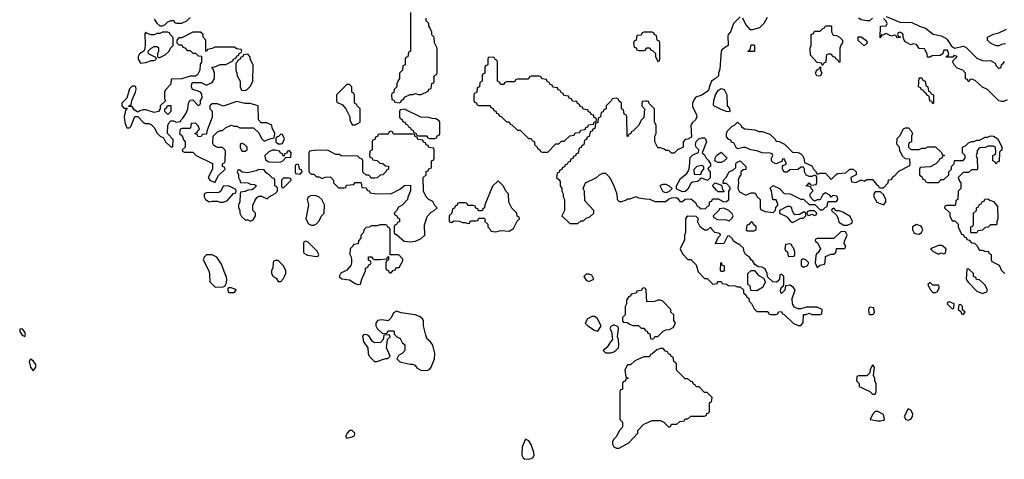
# Model space of a CAD drawing. Header units: inches. Extents: x 2701323 to 2964515, y 494916 to 722124.
# Tile 514 of 656: x 2835452 to 2842609, y 676279 to 679478. Entities that reach past the tile are written whole.
import ezdxf

# ---------------------------------------------------------------- set-up
doc = ezdxf.new("R2010")
doc.units = ezdxf.units.IN
doc.header["$MEASUREMENT"] = 0
doc.layers.add('C8637', color=7, linetype='Continuous')
doc.layers.add('C8647', color=7, linetype='Continuous')

msp = doc.modelspace()

# ---------------------------------------------------------------- linework, layer by layer
at = {"layer": 'C8637', "color": 2, "elevation": 2}
for points in [[(2838294, 679530), (2838294, 679250), (2838278, 679242), (2838272.7, 679207.3), (2838258, 679202), (2838254, 679190), (2838254, 679150), (2838238, 679142), (2838234, 679110), (2838214, 679090), (2838214, 679050), (2838203.6, 679036.4), (2838194, 679010), (2838194, 678990), (2838174, 678970), (2838172.7, 678947.3), (2838158, 678942), (2838154, 678930), (2838158, 678898), (2838172.7, 678892.7), (2838178, 678878), (2838210, 678874), (2838222, 678878), (2838227.3, 678892.7), (2838242, 678898), (2838250, 678914), (2838290, 678934), (2838310, 678934), (2838330, 678942), (2838350, 678934), (2838370, 678934), (2838422, 678958), (2838427.3, 678972.7), (2838442, 678978), (2838447.3, 679012.7), (2838462, 679018), (2838466, 679030), (2838466, 679070), (2838482, 679078), (2838486, 679090), (2838486, 679270), (2838468.4, 679308.4), (2838466, 679350), (2838448.4, 679368.4), (2838447.3, 679387.3), (2838436.4, 679416.4), (2838426, 679430), (2838426, 679450), (2838406, 679470), (2838406, 679490)], [(2836430, 679482), (2836450, 679452), (2836470, 679432), (2836490, 679432), (2836510, 679442), (2836530, 679462), (2836550, 679472), (2836571.6, 679471.6), (2836578, 679458), (2836592.7, 679452.7), (2836630, 679452), (2836666, 679470), (2836690, 679494)], [(2840000, 679386), (2839990, 679386), (2839978, 679382), (2839970, 679366), (2839938, 679362), (2839934, 679330), (2839918, 679322), (2839914, 679310), (2839918, 679278), (2839932.7, 679272.7), (2839938, 679258), (2839950, 679254), (2839990, 679254), (2840000, 679257.3)], [(2840000, 678884.8), (2839978, 678882), (2839974, 678870), (2839974, 678850), (2839994, 678830), (2839990, 678766), (2839971.6, 678748.4), (2839951.1, 678708.9), (2839910, 678666), (2839898, 678662), (2839894, 678650), (2839878, 678642), (2839874, 678630), (2839867.3, 678627.3), (2839866, 678770), (2839862, 678782), (2839846, 678790), (2839842, 678822), (2839826, 678830), (2839826, 678870), (2839807.3, 678887.3), (2839802, 678902), (2839790, 678906), (2839758, 678902), (2839752.7, 678887.3), (2839714, 678850), (2839714, 678830), (2839698, 678822), (2839692.7, 678807.3), (2839678, 678802), (2839674, 678770), (2839658, 678762), (2839654, 678730), (2839638, 678722), (2839632.7, 678687.3), (2839618, 678682), (2839612.7, 678667.3), (2839598, 678662), (2839592.7, 678627.3), (2839578, 678622), (2839572.7, 678607.3), (2839558, 678602), (2839552.7, 678567.3), (2839538, 678562), (2839532.7, 678547.3), (2839518, 678542), (2839512.7, 678507.3), (2839498, 678502), (2839492.7, 678487.3), (2839478, 678482), (2839472.7, 678467.3), (2839458, 678462), (2839452.7, 678447.3), (2839438, 678442), (2839432.7, 678427.3), (2839418, 678422), (2839412.7, 678407.3), (2839398, 678402), (2839392.7, 678387.3), (2839378, 678382), (2839372.7, 678367.3), (2839358, 678362), (2839354, 678330), (2839372.7, 678312.7), (2839379.6, 678299.6), (2839382, 678270), (2839392, 678250), (2839392, 678230), (2839402, 678210), (2839402, 678190), (2839412, 678170), (2839412, 678090), (2839394, 678050), (2839450, 677994), (2839510, 677994), (2839530, 678014), (2839550, 678014), (2839570, 678034), (2839596.4, 678043.6), (2839626, 678070), (2839626, 678090), (2839560.4, 678160.4), (2839558, 678230), (2839548, 678250), (2839566, 678290), (2839646, 678330), (2839666, 678350), (2839690, 678362), (2839710, 678362), (2839742, 678330), (2839772, 678270), (2839791.6, 678211.6), (2839794, 678170), (2839810, 678154), (2839830, 678154), (2839856.4, 678163.6), (2839870, 678174), (2839890, 678174), (2839930, 678192), (2839950, 678182), (2840000, 678175.6)], [(2840000, 677522.7), (2839990, 677526), (2839978, 677522), (2839972.7, 677507.3), (2839938, 677502), (2839932.7, 677487.3), (2839898, 677482), (2839892.7, 677467.3), (2839878, 677462), (2839863.6, 677436.4), (2839862, 677410), (2839854, 677390), (2839854, 677330), (2839834, 677310), (2839834, 677290), (2839838, 677278), (2839870, 677274), (2839883.6, 677263.6), (2839910, 677254), (2839950, 677254), (2839970, 677234), (2839990, 677234), (2839998, 677218), (2840000, 677217.3)], [(2840000, 677026), (2839990, 677026), (2839923.6, 676996.4), (2839892.7, 676967.3), (2839870, 676966), (2839852, 676930), (2839858, 676878), (2839874, 676870), (2839858, 676862), (2839852.7, 676847.3), (2839838, 676842), (2839834, 676830), (2839834, 676790), (2839818, 676782), (2839814, 676770), (2839814, 676570), (2839834, 676550), (2839832.7, 676512.7), (2839810, 676486), (2839790, 676446), (2839770, 676426), (2839762, 676410), (2839762, 676390), (2839772, 676370), (2839790, 676361), (2839810, 676361), (2839880.4, 676399.6), (2839946, 676470), (2839946, 676490), (2839990, 676534), (2840000, 676538.7)]]:
    msp.add_lwpolyline(points, dxfattribs=at)
for points in [[(2836710, 679388), (2836630, 679346), (2836610, 679346), (2836594, 679330), (2836594, 679310), (2836610, 679294), (2836630, 679294), (2836638, 679278), (2836652.7, 679272.7), (2836670, 679254), (2836690, 679254), (2836710, 679234), (2836730, 679234), (2836750, 679214), (2836772.7, 679212.7), (2836774, 679170), (2836764.7, 679155.3), (2836762, 679110), (2836743.6, 679076.4), (2836730, 679066), (2836690, 679068), (2836630, 679048.7), (2836554, 679046), (2836551.6, 679008.4), (2836511.6, 678968.4), (2836504.7, 678950), (2836504.7, 678904.7), (2836512, 678888), (2836474, 678850), (2836474, 678830), (2836462, 678810), (2836430, 678802), (2836370, 678822), (2836350, 678822), (2836324.7, 678815.3), (2836310, 678806), (2836283.1, 678823.1), (2836270, 678846), (2836246, 678846), (2836247.3, 678852.7), (2836262, 678858), (2836266, 678890), (2836294, 678950), (2836299, 678970), (2836295.3, 678990), (2836290, 678994), (2836270, 678994), (2836250, 678975.3), (2836232, 678908), (2836194, 678870), (2836194, 678850), (2836210, 678834), (2836234, 678834), (2836222, 678818), (2836210.8, 678770), (2836217.3, 678730), (2836230, 678692), (2836250, 678691.3), (2836259.3, 678700.7), (2836290, 678774), (2836310, 678774), (2836350, 678732), (2836363.6, 678723.6), (2836390, 678722), (2836410, 678712), (2836431.3, 678690), (2836450, 678654), (2836474, 678630), (2836498, 678618), (2836512, 678590), (2836550, 678552), (2836566, 678554), (2836567.3, 678607.3), (2836526, 678650), (2836528.4, 678708.4), (2836538, 678730), (2836550, 678742), (2836570, 678742), (2836590, 678732), (2836622, 678738), (2836626, 678750), (2836639, 678761), (2836663.1, 678796.9), (2836675.3, 678830), (2836678, 678870), (2836690, 678892), (2836710, 678894), (2836750, 678854), (2836762, 678858), (2836766, 678870), (2836766, 678890), (2836778, 678910), (2836776.4, 678936.4), (2836766, 678950), (2836750, 678958), (2836709.3, 678969.3), (2836702, 678990), (2836704, 679016), (2836710, 679022), (2836770, 679022), (2836810, 679002), (2836850, 679022), (2836868, 679050), (2836868, 679090), (2836858, 679118), (2836848, 679132), (2836870, 679134), (2836908.9, 679151.1), (2836950, 679152), (2837002, 679178), (2837006, 679190), (2837022, 679198), (2837030, 679214), (2837042, 679218), (2837047.3, 679232.7), (2837062, 679238), (2837066, 679250), (2837062, 679262), (2837030, 679266), (2837010, 679278), (2836870, 679278), (2836850, 679268), (2836818, 679262), (2836810, 679246), (2836806, 679250), (2836806, 679330), (2836786, 679350), (2836786, 679370), (2836767.3, 679387.3)], [(2836530, 679386), (2836490, 679386), (2836470, 679378), (2836450, 679378), (2836430, 679368), (2836408.4, 679368.4), (2836378, 679378), (2836370, 679386), (2836362, 679378), (2836364.7, 679290), (2836359.6, 679260.4), (2836354, 679250), (2836322, 679230), (2836312, 679210), (2836312, 679190), (2836330, 679162), (2836370, 679166), (2836410, 679182), (2836430, 679182), (2836446, 679190), (2836442, 679202), (2836388, 679230), (2836386, 679250), (2836408.4, 679271.6), (2836430, 679282), (2836450, 679282), (2836456.9, 679276.9), (2836462, 679270), (2836462, 679250), (2836454, 679230), (2836454, 679210), (2836462, 679202), (2836470, 679202), (2836510, 679222), (2836538, 679250), (2836549.1, 679270.9), (2836568, 679290), (2836567.3, 679347.3), (2836546, 679370), (2836542, 679382)], [(2837110, 679226), (2837078, 679222), (2837074, 679210), (2837058, 679202), (2837054, 679190), (2837038, 679182), (2837034, 679170), (2837022, 679158), (2837022, 679110), (2837031.1, 679091.1), (2837032, 679070), (2837054, 679030), (2837054, 678990), (2837064.7, 678964.7), (2837090, 678962), (2837106, 678970), (2837130, 678994), (2837146, 679030), (2837148, 679150), (2837128, 679190), (2837127.3, 679207.3)], [(2838890, 679206), (2838858, 679202), (2838854, 679190), (2838854, 679150), (2838838, 679142), (2838834, 679130), (2838834, 679090), (2838818, 679082), (2838814, 679070), (2838814, 679030), (2838798, 679022), (2838794, 678990), (2838778, 678982), (2838774, 678950), (2838758, 678942), (2838754, 678930), (2838754, 678890), (2838758, 678878), (2838772.7, 678872.7), (2838778, 678858), (2838790, 678854), (2838872.7, 678852.7), (2838878, 678838), (2838892.7, 678832.7), (2838898, 678818), (2838912.7, 678812.7), (2838918, 678798), (2838932.7, 678792.7), (2838938, 678778), (2838952.7, 678772.7), (2838990, 678734), (2839010, 678734), (2839018, 678718), (2839030, 678714), (2839070, 678674), (2839090, 678674), (2839150, 678614), (2839170, 678614), (2839178, 678598), (2839194, 678590), (2839194, 678570), (2839214, 678550), (2839218, 678538), (2839234, 678530), (2839238, 678518), (2839250, 678514), (2839290, 678514), (2839350, 678574), (2839370, 678574), (2839390, 678594), (2839410, 678594), (2839450, 678634), (2839482, 678638), (2839490, 678654), (2839522, 678658), (2839530, 678674), (2839562, 678678), (2839567.3, 678692.7), (2839582, 678698), (2839587.3, 678712.7), (2839622, 678718), (2839627.3, 678732.7), (2839642, 678738), (2839646, 678750), (2839642, 678762), (2839627.3, 678767.3), (2839622, 678782), (2839607.3, 678787.3), (2839602, 678802), (2839587.3, 678807.3), (2839582, 678822), (2839547.3, 678827.3), (2839542, 678842), (2839527.3, 678847.3), (2839522, 678862), (2839507.3, 678867.3), (2839502, 678882), (2839470, 678886), (2839462, 678902), (2839447.3, 678907.3), (2839442, 678922), (2839407.3, 678927.3), (2839402, 678942), (2839387.3, 678947.3), (2839382, 678962), (2839367.3, 678967.3), (2839362, 678982), (2839327.3, 678987.3), (2839322, 679002), (2839307.3, 679007.3), (2839302, 679022), (2839287.3, 679027.3), (2839282, 679042), (2839247.3, 679047.3), (2839242, 679062), (2839230, 679066), (2839170, 679066), (2839158, 679062), (2839150, 679046), (2839070, 679046), (2839058, 679042), (2839050, 679026), (2838990, 679026), (2838978, 679022), (2838970, 679006), (2838947.3, 679007.3), (2838942, 679022), (2838926, 679030), (2838926, 679170), (2838922, 679182), (2838907.3, 679187.3), (2838902, 679202)], [(2837850, 679006), (2837830, 679006), (2837754, 678930), (2837754, 678890), (2837758, 678878), (2837798, 678858), (2837822, 678830), (2837851.6, 678771.6), (2837852, 678750), (2837870, 678714), (2837890, 678714), (2837910, 678722), (2837927.3, 678732.7), (2837926, 678830), (2837906, 678850), (2837902, 678862), (2837886, 678870), (2837886, 678930), (2837882, 678942), (2837866, 678950), (2837866, 678990)], [(2837030, 678882), (2836930, 678848), (2836890, 678866), (2836850, 678866), (2836834, 678850), (2836834, 678830), (2836851.6, 678811.6), (2836851.1, 678768.9), (2836812.7, 678667.3), (2836810, 678646), (2836778, 678642), (2836771.6, 678628.4), (2836750, 678626), (2836742, 678642), (2836728, 678648), (2836727.3, 678652.7), (2836742, 678658), (2836747.3, 678672.7), (2836758, 678682), (2836750, 678706), (2836730, 678726), (2836698, 678722), (2836694, 678690), (2836690, 678686), (2836630, 678686), (2836618, 678682), (2836614, 678650), (2836632.7, 678632.7), (2836643.6, 678603.6), (2836654, 678590), (2836654, 678550), (2836634, 678530), (2836638, 678518), (2836650, 678514), (2836710, 678514), (2836734, 678490), (2836852.7, 678432.7), (2836854, 678390), (2836822, 678330), (2836834, 678310), (2836870, 678294), (2836896.4, 678343.6), (2836946, 678390), (2836942, 678402), (2836926, 678410), (2836926, 678430), (2836942, 678438), (2836946, 678450), (2836947.3, 678527.3), (2836927.3, 678547.3), (2836890, 678548), (2836874.6, 678554.6), (2836863.1, 678563.1), (2836856.4, 678576.4), (2836858, 678630), (2836890, 678662), (2836910, 678672), (2836927.3, 678672.7), (2836948.4, 678691.6), (2836990, 678711.3), (2837010, 678702), (2837030, 678702), (2837051.6, 678691.6), (2837152, 678692), (2837190, 678654), (2837210, 678614), (2837230, 678594), (2837270, 678612), (2837302, 678618), (2837306, 678650), (2837288, 678690), (2837286, 678710), (2837247.3, 678727.3), (2837208, 678728), (2837188.4, 678748.4), (2837186, 678850), (2837128.4, 678868.4), (2837089.1, 678869.1)], [(2836530, 678788), (2836506, 678810), (2836506, 678830), (2836522, 678838), (2836527.3, 678852.7), (2836550, 678854), (2836551.3, 678810)], [(2838250, 678826), (2838218, 678822), (2838214, 678810), (2838214, 678770), (2838218, 678758), (2838232.7, 678752.7), (2838238, 678738), (2838254, 678730), (2838258, 678718), (2838270, 678714), (2838278, 678698), (2838294, 678690), (2838298, 678678), (2838312.7, 678672.7), (2838318, 678658), (2838332.7, 678652.7), (2838338, 678638), (2838350, 678634), (2838410, 678634), (2838418, 678618), (2838430, 678614), (2838470, 678614), (2838482, 678618), (2838487.3, 678632.7), (2838502, 678638), (2838506, 678650), (2838506, 678730), (2838502, 678742), (2838476.4, 678756.4), (2838450, 678758), (2838427.3, 678767.3), (2838368.4, 678768.4)], [(2838150, 678666), (2838138, 678662), (2838130, 678646), (2838070, 678646), (2838058, 678642), (2838052.7, 678627.3), (2838038, 678622), (2838032.7, 678607.3), (2838018, 678602), (2838014, 678590), (2838014, 678530), (2837998, 678522), (2837994, 678490), (2837998, 678478), (2838012.7, 678472.7), (2838018, 678458), (2838050, 678454), (2838070, 678434), (2838092.7, 678432.7), (2838110, 678414), (2838132.7, 678412.7), (2838134, 678390), (2838118, 678382), (2838114, 678370), (2838091.6, 678348.4), (2838072.7, 678347.3), (2838051.6, 678328.4), (2838030, 678326), (2838010, 678326), (2837990, 678346), (2837970, 678346), (2837947.3, 678367.3), (2837946, 678450), (2837942, 678462), (2837927.3, 678467.3), (2837910, 678486), (2837790, 678488), (2837776.4, 678496.4), (2837750, 678498), (2837690, 678528), (2837592.7, 678527.3), (2837558, 678522), (2837554, 678510), (2837554, 678370), (2837570, 678354), (2837590, 678354), (2837610, 678334), (2837630, 678334), (2837650, 678322), (2837672.7, 678332.7), (2837710, 678334), (2837734, 678310), (2837734, 678290), (2837770, 678254), (2837810, 678254), (2837822, 678258), (2837827.3, 678272.7), (2837882, 678278), (2837890, 678294), (2837930, 678294), (2837934, 678290), (2837938, 678258), (2837970, 678254), (2837978, 678238), (2837994, 678230), (2837998, 678218), (2838032.7, 678212.7), (2838150, 678212), (2838216.4, 678243.6), (2838250, 678272), (2838292.7, 678272.7), (2838292.7, 678232.7), (2838272.7, 678187.3), (2838271.6, 678168.4), (2838231.1, 678128.9), (2838205.4, 678114.6), (2838190, 678086), (2838174, 678070), (2838178, 678058), (2838194, 678050), (2838198, 678038), (2838214, 678030), (2838212.7, 678007.3), (2838198, 678002), (2838192, 677988), (2838178, 677982), (2838174, 677970), (2838174, 677930), (2838178, 677918), (2838190, 677914), (2838246, 677866), (2838290, 677861), (2838330, 677866), (2838370, 677884.7), (2838398, 677910), (2838394.6, 677985.4), (2838414.6, 678045.4), (2838443.1, 678076.9), (2838466, 678090), (2838486, 678110), (2838470, 678126), (2838454.6, 678154.6), (2838426, 678170), (2838406, 678190), (2838388, 678230), (2838386, 678330), (2838406, 678350), (2838407.3, 678372.7), (2838422, 678378), (2838427.3, 678392.7), (2838442, 678398), (2838446, 678410), (2838446, 678450), (2838462, 678458), (2838466, 678470), (2838466, 678530), (2838462, 678542), (2838427.3, 678547.3), (2838422, 678562), (2838407.3, 678567.3), (2838402, 678582), (2838387.3, 678587.3), (2838382, 678602), (2838347.3, 678607.3), (2838342, 678622), (2838327.3, 678627.3), (2838322, 678642), (2838310, 678646), (2838170, 678646), (2838162, 678662)], [(2837350, 678646), (2837332.7, 678627.3), (2837318, 678622), (2837314, 678610), (2837314, 678590), (2837330, 678574), (2837350, 678574), (2837362, 678578), (2837378, 678610), (2837362, 678642)], [(2837070, 678578), (2837063.6, 678576.4), (2837054, 678570), (2837054, 678550), (2837062, 678530), (2837070, 678522), (2837090, 678522), (2837106, 678530), (2837106, 678550), (2837086, 678570)], [(2837310, 678528), (2837290, 678528), (2837263.6, 678516.4), (2837234, 678490), (2837238, 678458), (2837263.6, 678443.6), (2837310, 678441), (2837350, 678444.7), (2837366, 678450), (2837386, 678474), (2837422, 678478), (2837426, 678510), (2837410, 678526), (2837398, 678522), (2837392.7, 678507.3), (2837378, 678502), (2837374, 678486), (2837367.3, 678487.3), (2837362, 678502), (2837346, 678510), (2837342, 678522)], [(2837190, 678388), (2837170, 678378), (2837110, 678364), (2837068.4, 678368.4), (2837050, 678386), (2837038, 678382), (2837034, 678370), (2837042, 678350), (2837042, 678330), (2837054, 678306), (2837054, 678294), (2837111.1, 678291.1), (2837130, 678282), (2837159.6, 678279.6), (2837174, 678270), (2837152.7, 678247.3), (2837139.6, 678240.4), (2837110, 678238), (2837091.6, 678228.4), (2837058, 678222), (2837054, 678210), (2837052.7, 678152.7), (2837042, 678130), (2837042, 678110), (2837051.1, 678091.1), (2837052, 678070), (2837065.4, 678045.4), (2837090, 678022), (2837110, 678022), (2837130, 678012), (2837150, 678022), (2837166, 678050), (2837166, 678070), (2837146, 678090), (2837147.3, 678127.3), (2837160.2, 678159.8), (2837176.4, 678183.6), (2837190, 678194), (2837210, 678194), (2837250, 678174), (2837266, 678190), (2837310, 678214), (2837326, 678230), (2837326, 678250), (2837322, 678262), (2837306, 678270), (2837306, 678310), (2837302, 678322), (2837290, 678326), (2837266, 678350), (2837243.1, 678363.1), (2837230, 678386)], [(2837470, 678426), (2837458, 678422), (2837454, 678410), (2837454, 678370), (2837458, 678358), (2837490, 678354), (2837506, 678370), (2837502, 678382), (2837486, 678390), (2837482, 678422)], [(2837410, 678326), (2837370, 678326), (2837354, 678310), (2837354, 678270), (2837358, 678258), (2837370, 678254), (2837426, 678310), (2837422, 678322)], [(2838930, 678306), (2838890, 678266), (2838832, 678130), (2838831.6, 678108.4), (2838818, 678102), (2838812.7, 678087.3), (2838787.3, 678087.3), (2838782, 678102), (2838767.3, 678107.3), (2838762, 678122), (2838750, 678126), (2838710, 678126), (2838702, 678142), (2838690, 678146), (2838650, 678146), (2838638, 678142), (2838632.7, 678127.3), (2838618, 678122), (2838612.7, 678107.3), (2838598, 678102), (2838594, 678070), (2838574, 678050), (2838574, 678010), (2838583.6, 678003.6), (2838590, 678002), (2838610, 678014), (2838650, 678012), (2838670, 678002), (2838690, 678002), (2838710, 677994), (2838722, 677998), (2838730, 678014), (2838770, 678014), (2838782, 678018), (2838790, 678034), (2838830, 678034), (2838834, 678030), (2838834, 678010), (2838854, 677990), (2838854, 677970), (2838874, 677950), (2838878, 677938), (2838910, 677934), (2838950, 677944.7), (2839010, 677938), (2839040.4, 677959.6), (2839068.4, 678011.6), (2839086, 678030), (2839082, 678042), (2839068.4, 678048.4), (2839066, 678070), (2839030, 678106), (2839008, 678150), (2839006, 678210), (2838986, 678230), (2838970, 678266)], [(2836970, 678268), (2836930, 678266), (2836914, 678230), (2836899.6, 678220.4), (2836810, 678218), (2836794, 678210), (2836794, 678190), (2836802, 678170), (2836830, 678152), (2836850, 678158), (2836890, 678158), (2836910, 678151.3), (2836930, 678151.3), (2836950, 678158), (2836959, 678161), (2837007.3, 678212.7), (2837022, 678218), (2837026, 678230), (2837022, 678242)], [(2837570, 678198), (2837550, 678186), (2837542, 678170), (2837551, 678130), (2837532, 678030), (2837551.6, 677991.6), (2837570, 677982), (2837590, 677982), (2837608.4, 677991.6), (2837630, 678014), (2837646, 678050), (2837666, 678070), (2837668, 678130), (2837648.4, 678168.4), (2837626, 678190), (2837603.6, 678196.4)], [(2838110, 677986), (2838070, 677986), (2838050, 677978), (2838010, 677978), (2837991.6, 677968.4), (2837970, 677966), (2837954, 677950), (2837951.3, 677928.7), (2837932.7, 677907.3), (2837931.6, 677888.4), (2837914, 677870), (2837912.7, 677847.3), (2837878, 677842), (2837874, 677830), (2837854, 677810), (2837852, 677770), (2837862, 677750), (2837864.7, 677730), (2837864.7, 677710), (2837858, 677690), (2837830, 677655.3), (2837786, 677634), (2837774, 677610), (2837792.7, 677592.7), (2837850, 677584.7), (2837890, 677558), (2837910, 677552), (2837930, 677554), (2837938, 677590), (2837966, 677650), (2837966, 677670), (2837982, 677678), (2837990, 677694), (2838002, 677698), (2838006, 677710), (2838002, 677722), (2837988.4, 677728.4), (2837987.3, 677752.7), (2838010, 677752), (2838018, 677738), (2838032.7, 677732.7), (2838070, 677732), (2838122, 677738), (2838126, 677750), (2838134, 677754), (2838134, 677730), (2838118, 677722), (2838114, 677710), (2838114, 677670), (2838118, 677658), (2838132.7, 677652.7), (2838138, 677638), (2838150, 677634), (2838167.3, 677652.7), (2838182, 677658), (2838190, 677674), (2838210, 677674), (2838236.4, 677723.6), (2838236.4, 677736.4), (2838207.3, 677767.3), (2838146, 677766), (2838146, 677950), (2838142, 677962), (2838128, 677968), (2838122, 677982)], [(2837530, 677866), (2837518, 677862), (2837514, 677850), (2837514, 677790), (2837518, 677778), (2837543.6, 677763.6), (2837610, 677754), (2837622, 677758), (2837626, 677770), (2837614.6, 677794.6), (2837550, 677858)], [(2836850, 677768), (2836810, 677768), (2836792, 677750), (2836784.7, 677730), (2836826, 677650), (2836831.6, 677628.4), (2836834, 677570), (2836872.7, 677532.7), (2836930, 677534), (2836942, 677538), (2836956.4, 677563.6), (2836958, 677590), (2836954, 677614), (2836945.6, 677625.6), (2836918, 677698), (2836886, 677750)], [(2837330, 677726), (2837310, 677726), (2837298, 677722), (2837294, 677710), (2837292.7, 677672.7), (2837282, 677650), (2837282, 677630), (2837294, 677610), (2837316.9, 677596.9), (2837330, 677574), (2837350, 677574), (2837370, 677594), (2837378, 677610), (2837386, 677630), (2837386, 677650), (2837370, 677686)], [(2839590, 677626), (2839570, 677626), (2839554, 677610), (2839570, 677582), (2839590, 677574), (2839610, 677582), (2839626, 677590), (2839610, 677618)], [(2836990, 677526), (2836970, 677526), (2836962, 677518), (2836970, 677494), (2837010, 677494), (2837026, 677510), (2837016.4, 677516.4)], [(2838190, 677358), (2838170, 677346), (2838151.6, 677308.4), (2838130, 677286), (2838085.4, 677294.6), (2838054, 677290), (2838042, 677270), (2838042, 677250), (2838051.6, 677231.6), (2838090, 677194), (2838122, 677198), (2838130, 677214), (2838170, 677214), (2838174, 677210), (2838174, 677190), (2838194, 677170), (2838218, 677158), (2838232, 677130), (2838251.3, 677111.3), (2838252, 677070), (2838231.1, 677048.9), (2838205.4, 677034.6), (2838194, 677010), (2838214, 676990), (2838225.4, 676985.4), (2838290, 676971.3), (2838310, 676972), (2838323.6, 676963.6), (2838342, 676942), (2838367.1, 676927.1), (2838410, 676924.7), (2838430, 676932), (2838442, 676950), (2838468, 677010), (2838468.7, 677050), (2838455.3, 677110), (2838436.5, 677136.5), (2838414.6, 677154.6), (2838403.1, 677183.1), (2838388.4, 677251.6), (2838388, 677290), (2838380.4, 677300.4), (2838358, 677318), (2838326, 677330), (2838224.7, 677344.7)], [(2839630, 677318), (2839610, 677318), (2839579.6, 677300.4), (2839562, 677270), (2839582, 677250), (2839630, 677218), (2839650, 677212), (2839660.4, 677219.6), (2839678, 677250), (2839650, 677306)], [(2835470, 677228), (2835454, 677226), (2835452, 677210), (2835470, 677182), (2835490, 677174), (2835495.3, 677190), (2835488, 677210)], [(2839770, 677258), (2839750, 677246), (2839742, 677230), (2839754, 677210), (2839762, 677150), (2839746.4, 677133.6), (2839723.6, 677096.4), (2839694, 677070), (2839710, 677054), (2839750, 677054), (2839770, 677062), (2839786, 677070), (2839806, 677090), (2839808, 677110), (2839806, 677150), (2839798, 677170), (2839806, 677230), (2839802, 677242)], [(2837970, 677188), (2837950, 677186), (2837944.7, 677175.3), (2837950, 677134), (2837982, 677090), (2837984.7, 677050), (2837991.3, 677030), (2838030, 676992), (2838050, 676991.3), (2838090, 677004.7), (2838112.7, 677012.7), (2838127.3, 677012.7), (2838146, 677030), (2838118, 677090), (2838126, 677150), (2838146, 677170), (2838142, 677182), (2838130, 677186), (2838098, 677182), (2838094, 677150), (2838074, 677130), (2838030, 677126), (2838016.4, 677136.4), (2837990, 677178)], [(2835530, 677008), (2835521, 676990), (2835531.3, 676950), (2835550, 676922), (2835568.7, 676950), (2835568.4, 676968.4), (2835550, 676995.3)], [(2837870, 676488), (2837850, 676488), (2837832, 676470), (2837822, 676450), (2837823.6, 676443.6), (2837830, 676434), (2837870, 676442), (2837886, 676450), (2837888, 676470)], [(2839130, 676426), (2839104.7, 676370), (2839101, 676310), (2839111, 676290), (2839122, 676282), (2839150, 676279.1), (2839170, 676284), (2839182, 676290), (2839192.9, 676307.1), (2839189, 676330), (2839170, 676386), (2839153.6, 676413.6)]]:
    msp.add_lwpolyline(points, close=True, dxfattribs=at)
at = {"layer": 'C8647', "color": 2, "elevation": 2}
for points in [[(2840690, 679498), (2840641, 679450), (2840618, 679390), (2840602, 679370), (2840599.6, 679360.4), (2840602, 679290), (2840559.6, 679260.4), (2840551.3, 679248.7), (2840542, 679118), (2840531.3, 679090), (2840531, 679069), (2840511, 679049), (2840482, 679030), (2840465.4, 678994.6), (2840461, 678970), (2840450, 678955.3), (2840410, 678929.2), (2840366.4, 678913.6), (2840356.9, 678903.1), (2840342, 678870), (2840343.6, 678843.6), (2840370, 678794), (2840374.8, 678770), (2840364.7, 678750), (2840342, 678730), (2840331.3, 678710), (2840336, 678624), (2840310, 678608), (2840290, 678606), (2840274, 678590), (2840274, 678550), (2840234, 678530), (2840210, 678506), (2840190, 678506), (2840170, 678526), (2840150, 678526), (2840136.4, 678536.4), (2840110, 678546), (2840090, 678546), (2840068, 678590), (2840068, 678630), (2840078, 678650), (2840078, 678710), (2840067.3, 678732.7), (2840066, 678830), (2840027.3, 678867.3), (2840022, 678882), (2840010, 678886), (2840000, 678884.8)], [(2840885.4, 679494.6), (2840862, 679450), (2840830, 679418), (2840776.9, 679403.1), (2840764, 679404), (2840730, 679442), (2840708.4, 679488.4)], [(2841651.1, 679488.9), (2841630, 679468.7), (2841608.9, 679468.9), (2841570, 679478), (2841550, 679488)], [(2842630, 678894), (2842603.1, 678883.1), (2842590, 678882), (2842570, 678888), (2842486, 678970), (2842450, 678986), (2842396.4, 679036.4), (2842370, 679046), (2842358, 679042), (2842352.7, 679027.3), (2842347.3, 679027.3), (2842342, 679042), (2842328.4, 679048.4), (2842328, 679090), (2842308, 679110), (2842266.3, 679126.3), (2842244, 679150), (2842235.3, 679170), (2842238, 679182), (2842266, 679210), (2842242, 679218), (2842234, 679206), (2842190, 679206), (2842188, 679212), (2842202, 679218), (2842206, 679230), (2842195.3, 679255.3), (2842170, 679255.3), (2842162, 679230), (2842142, 679218), (2842086, 679214), (2842070, 679206), (2842050, 679206), (2842048, 679230), (2842030, 679266), (2841990, 679268), (2841970, 679298), (2841950, 679302), (2841930, 679295.3), (2841893.2, 679313.2), (2841882, 679330), (2841875.3, 679350), (2841875.3, 679370), (2841870, 679378), (2841850, 679386), (2841838, 679382), (2841834, 679370), (2841838, 679358), (2841854, 679350), (2841847.3, 679347.3), (2841830, 679346), (2841822, 679362), (2841810, 679366), (2841790, 679358), (2841750, 679378), (2841726, 679366), (2841714, 679366), (2841714, 679354), (2841706, 679346), (2841708.7, 679431.3), (2841750, 679434), (2841758, 679450), (2841750, 679466), (2841730, 679486)], [(2841750, 679502), (2841850, 679460.7), (2841936.9, 679456.9), (2841994, 679430), (2842036, 679416), (2842092.7, 679372.7), (2842150, 679361), (2842183.5, 679343.5), (2842194.8, 679334.8), (2842224.7, 679284.7), (2842236.9, 679276.9), (2842250, 679271.3), (2842310, 679284.7), (2842330, 679278), (2842410, 679198), (2842450, 679181), (2842470, 679178), (2842510, 679182), (2842542, 679162), (2842550, 679142), (2842570, 679122), (2842586, 679130), (2842588.4, 679151.6), (2842602, 679158), (2842610, 679174)], [(2840000, 679257.3), (2840002, 679258), (2840010, 679274), (2840032.7, 679272.7), (2840038, 679258), (2840052.7, 679252.7), (2840072.7, 679232.7), (2840074, 679210), (2840090, 679174), (2840102, 679178), (2840106, 679190), (2840106, 679310), (2840102, 679322), (2840086, 679330), (2840082, 679362), (2840067.3, 679367.3), (2840062, 679382), (2840050, 679386), (2840000, 679386)], [(2842618, 679302), (2842590, 679298), (2842570, 679288), (2842550, 679288), (2842510, 679306), (2842486, 679330), (2842486, 679350), (2842530, 679372), (2842570, 679382), (2842626, 679410)], [(2840000, 678175.6), (2840031.6, 678171.6), (2840070, 678154), (2840150, 678154), (2840168, 678172), (2840190, 678182), (2840223.6, 678183.6), (2840236.9, 678176.9), (2840250, 678154), (2840270, 678154), (2840290, 678172), (2840330, 678174), (2840362, 678150), (2840378, 678118), (2840390, 678114), (2840402, 678102), (2840436.4, 678103.6), (2840466, 678130), (2840467.3, 678152.7), (2840482, 678158), (2840490, 678174), (2840530, 678174), (2840570, 678152), (2840590, 678154), (2840606, 678170), (2840606, 678230), (2840616.4, 678243.6), (2840616.4, 678256.4), (2840590, 678286), (2840566, 678286), (2840568, 678310), (2840590, 678334), (2840608.9, 678371.1), (2840636.4, 678383.6), (2840658, 678402), (2840658, 678430), (2840662, 678438), (2840690, 678451.3), (2840730.9, 678410.9), (2840731.3, 678388.7), (2840710, 678386), (2840694, 678370), (2840694, 678350), (2840683.6, 678336.4), (2840674, 678310), (2840678, 678290), (2840672, 678250), (2840685.4, 678225.4), (2840730, 678202), (2840770, 678218), (2840790, 678218), (2840802, 678210), (2840811.6, 678191.6), (2840834, 678170), (2840834, 678110), (2840838, 678098), (2840870, 678082), (2840930, 678074), (2840947.3, 678092.7), (2840948.4, 678111.6), (2840966, 678130), (2840950, 678166), (2840930, 678166), (2840926, 678170), (2840918, 678230), (2840908.4, 678251.6), (2840928, 678272), (2840974, 678250), (2841010, 678214), (2841051.6, 678211.6), (2841130, 678172), (2841150, 678172), (2841190, 678134), (2841232.7, 678132.7), (2841270, 678094), (2841290, 678094), (2841310, 678114), (2841322, 678118), (2841326, 678150), (2841330, 678154), (2841390, 678154), (2841398, 678170), (2841394.6, 678194.6), (2841362, 678198), (2841350, 678186), (2841342, 678202), (2841310, 678218), (2841290, 678206), (2841270, 678166), (2841250, 678166), (2841230, 678158), (2841222, 678162), (2841198, 678190), (2841198, 678210), (2841218, 678230), (2841218, 678238), (2841206, 678250), (2841202, 678262), (2841166, 678270), (2841182, 678278), (2841190, 678292), (2841198, 678278), (2841210, 678274), (2841242, 678278), (2841247.3, 678292.7), (2841247.3, 678327.3), (2841242, 678342), (2841230, 678346), (2841210, 678338), (2841190, 678338), (2841170, 678346), (2841158, 678370), (2841158, 678390), (2841150, 678406), (2841130, 678406), (2841111.6, 678388.4), (2841050, 678386), (2841031.6, 678368.4), (2841010, 678368), (2840998, 678390), (2840998, 678410), (2841002, 678418), (2841026, 678430), (2841010, 678466), (2840998, 678462), (2840992.7, 678447.3), (2840948.9, 678428.9), (2840930, 678438), (2840918, 678450), (2840918, 678470), (2840926, 678490), (2840922, 678502), (2840907.3, 678507.3), (2840850, 678508), (2840810, 678524), (2840766, 678530), (2840728.4, 678548.4), (2840710, 678548.7), (2840670, 678538), (2840663.1, 678543.1), (2840642, 678582), (2840627.3, 678587.3), (2840622, 678602), (2840607.3, 678607.3), (2840590, 678626), (2840588.7, 678650), (2840598, 678670), (2840630, 678702), (2840648.4, 678711.6), (2840670, 678732), (2840694, 678710), (2840698, 678698), (2840723.6, 678683.6), (2840796.9, 678676.9), (2840825.4, 678665.4), (2840850, 678664.7), (2840905.4, 678645.4), (2840942, 678610), (2840950, 678594), (2840971.6, 678591.6), (2841011.6, 678571.6), (2841070, 678514), (2841110, 678512), (2841130, 678502), (2841142, 678490), (2841152, 678470), (2841158, 678438), (2841210, 678414), (2841222, 678390), (2841236.9, 678376.9), (2841250, 678354), (2841270, 678362), (2841310, 678362), (2841350, 678314), (2841387.3, 678352.7), (2841400.4, 678359.6), (2841456.4, 678363.6), (2841486, 678390), (2841511.1, 678391.1), (2841531.6, 678371.6), (2841532, 678350), (2841494, 678330), (2841498, 678298), (2841530, 678294), (2841570, 678312), (2841590, 678302), (2841610, 678314), (2841650, 678314), (2841679.6, 678279.6), (2841694, 678270), (2841698, 678258), (2841710, 678254), (2841730, 678254), (2841766, 678290), (2841767.3, 678312.7), (2841790, 678314), (2841802, 678338), (2841814.6, 678345.4), (2841843.1, 678376.9), (2841922, 678418), (2841926, 678430), (2841922, 678462), (2841890, 678466), (2841870, 678486), (2841850, 678526), (2841848, 678550), (2841828.4, 678571.6), (2841830, 678614), (2841850, 678634), (2841876.4, 678683.6), (2841890, 678692), (2841912, 678690), (2841932, 678670), (2841942, 678650), (2841934, 678630), (2841934, 678590), (2841918, 678582), (2841914, 678570), (2841914, 678550), (2841930, 678534), (2841990, 678534), (2842010, 678542), (2842036.4, 678543.6), (2842052.7, 678552.7), (2842110, 678554), (2842152.7, 678512.7), (2842158, 678498), (2842174, 678490), (2842158, 678482), (2842154, 678470), (2842138, 678462), (2842134, 678450), (2842111.6, 678428.4), (2842070, 678408), (2841998, 678402), (2841994, 678390), (2841994, 678350), (2842012.7, 678332.7), (2842018, 678318), (2842032, 678312), (2842038, 678298), (2842050, 678294), (2842130, 678294), (2842150, 678314), (2842170, 678314), (2842206, 678350), (2842206, 678370), (2842226, 678390), (2842226, 678410), (2842246, 678430), (2842247.3, 678452.7), (2842310, 678454), (2842326, 678470), (2842326, 678490), (2842306, 678510), (2842306, 678550), (2842330, 678562), (2842350, 678582), (2842370, 678592), (2842387.3, 678592.7), (2842410, 678602), (2842430, 678602), (2842470, 678622), (2842490, 678622), (2842510, 678632), (2842531.6, 678631.6), (2842562, 678610), (2842591.3, 678550), (2842591.6, 678528.4), (2842578, 678522), (2842574, 678510), (2842572.7, 678447.3), (2842558, 678442), (2842550, 678426), (2842542, 678442), (2842526, 678450), (2842526, 678490), (2842542, 678498), (2842547.3, 678512.7), (2842546, 678550), (2842530, 678558), (2842490, 678558), (2842471.1, 678548.9), (2842430, 678546), (2842412.7, 678527.3), (2842412.7, 678512.7), (2842404.7, 678490), (2842411.6, 678468.4), (2842414, 678390), (2842410, 678386), (2842370, 678386), (2842350, 678366), (2842310, 678366), (2842274, 678330), (2842283.6, 678303.6), (2842294, 678290), (2842294, 678250), (2842274, 678230), (2842271.6, 678168.4), (2842258, 678162), (2842254, 678130), (2842250, 678126), (2842190, 678126), (2842178, 678122), (2842174, 678110), (2842212.7, 678072.7), (2842214, 678050), (2842230, 678014), (2842250, 678014), (2842274, 677990), (2842274, 677970), (2842298, 677918), (2842312.7, 677912.7), (2842318, 677898), (2842332.7, 677892.7), (2842338, 677878), (2842352.7, 677872.7), (2842370, 677854), (2842392.7, 677852.7), (2842412.7, 677832.7), (2842422, 677810), (2842430, 677802), (2842450, 677802), (2842470, 677792), (2842492.7, 677792.7), (2842498, 677778), (2842514, 677770), (2842514, 677730), (2842518, 677718), (2842571.3, 677691.3), (2842590, 677654), (2842614, 677630)], [(2840000, 677217.3), (2840012.7, 677212.7), (2840018, 677198), (2840032.7, 677192.7), (2840038, 677158), (2840050, 677154), (2840062, 677158), (2840070, 677174), (2840090, 677174), (2840128.4, 677211.6), (2840150, 677222), (2840176.4, 677223.6), (2840202, 677238), (2840218, 677270), (2840206, 677290), (2840206, 677330), (2840186, 677350), (2840186, 677370), (2840126, 677430), (2840110, 677438), (2840090, 677438), (2840067.3, 677427.3), (2840010, 677426), (2840006, 677510), (2840002, 677522), (2840000, 677522.7)], [(2840000, 676538.7), (2840050, 676562), (2840110, 676562), (2840134, 676550), (2840170, 676514), (2840182, 676518), (2840190, 676534), (2840230, 676534), (2840250, 676554), (2840282, 676558), (2840290, 676574), (2840310, 676574), (2840330, 676594), (2840430, 676594), (2840442, 676598), (2840447.3, 676612.7), (2840462, 676618), (2840466, 676630), (2840466, 676690), (2840482, 676698), (2840486, 676730), (2840450, 676766), (2840430, 676766), (2840390, 676806), (2840370, 676806), (2840362, 676822), (2840350, 676826), (2840342, 676842), (2840330, 676846), (2840310, 676866), (2840290, 676866), (2840227.3, 676927.3), (2840226, 676970), (2840222, 676982), (2840206, 676990), (2840202, 677022), (2840187.3, 677027.3), (2840182, 677042), (2840167.3, 677047.3), (2840162, 677062), (2840147.3, 677067.3), (2840130, 677086), (2840110, 677086), (2840083.6, 677076.4), (2840050, 677046), (2840038, 677042), (2840030, 677026), (2840000, 677026)]]:
    msp.add_lwpolyline(points, dxfattribs=at)
for points in [[(2841410, 679166), (2841402, 679182), (2841386, 679190), (2841382, 679202), (2841367.3, 679207.3), (2841350, 679226), (2841330, 679226), (2841318, 679222), (2841314, 679210), (2841311.6, 679168.4), (2841298, 679162), (2841290, 679146), (2841286, 679146), (2841282, 679162), (2841250, 679166), (2841200.4, 679220.4), (2841198, 679270), (2841206, 679290), (2841206, 679370), (2841222, 679378), (2841230, 679394), (2841270, 679394), (2841290, 679414), (2841302, 679418), (2841310, 679434), (2841350, 679434), (2841354, 679430), (2841352, 679390), (2841365.4, 679365.4), (2841390, 679362), (2841411.6, 679351.6), (2841434, 679330), (2841434, 679310), (2841423.6, 679296.4), (2841414, 679270), (2841414, 679170)], [(2841590, 679288), (2841547.3, 679327.3), (2841547.3, 679352.7), (2841570, 679354), (2841602, 679330), (2841614, 679310)], [(2840750, 679246), (2840746, 679250), (2840762, 679258), (2840770, 679294), (2840790, 679294), (2840794, 679290), (2840794, 679250), (2840790, 679246)], [(2841270, 679068), (2841246, 679070), (2841238, 679090), (2841247.3, 679112.7), (2841262, 679118), (2841267.3, 679132.7), (2841274, 679134), (2841274, 679110), (2841282, 679090)], [(2842090, 678866), (2842082, 678882), (2842068.7, 678888.7), (2842062, 678922), (2842050, 678926), (2842042, 678942), (2842026, 678950), (2842022, 678962), (2842006, 678970), (2842002, 678982), (2841986, 678990), (2841990, 679054), (2842010, 679054), (2842018, 679038), (2842034, 679030), (2842038, 678998), (2842054, 678990), (2842058, 678958), (2842070, 678954), (2842078, 678938), (2842094, 678930), (2842094, 678870)], [(2840610, 678808), (2840590, 678808.7), (2840550, 678824), (2840498, 678850), (2840495.3, 678855.3), (2840497.2, 678890), (2840509.3, 678930.7), (2840530, 678962), (2840550, 678978), (2840574, 678970), (2840592, 678930), (2840594, 678850), (2840611.6, 678831.6), (2840614, 678810)], [(2840452, 678308), (2840410, 678326), (2840398, 678322), (2840394, 678310), (2840379.6, 678300.4), (2840343.6, 678296.4), (2840330, 678286), (2840310, 678246), (2840290, 678228), (2840270, 678226), (2840230, 678246), (2840226, 678250), (2840226, 678270), (2840256.4, 678323.6), (2840300.4, 678359.6), (2840316.4, 678383.6), (2840322, 678410), (2840324.7, 678475.3), (2840344.7, 678495.3), (2840387.3, 678512.7), (2840388, 678530), (2840369.2, 678549.2), (2840364, 678570), (2840368.9, 678591.1), (2840389.2, 678610.8), (2840410, 678618), (2840430, 678618), (2840438, 678610), (2840444.7, 678590), (2840414, 678510), (2840430, 678494), (2840442, 678470), (2840456.9, 678456.9), (2840474, 678430), (2840474, 678410), (2840458, 678402), (2840454, 678390), (2840471.6, 678371.6), (2840472, 678328)], [(2840530, 678438), (2840506, 678450), (2840508, 678470), (2840518, 678490), (2840550, 678514), (2840594, 678470), (2840570, 678448), (2840550, 678438)], [(2840410, 678418), (2840374, 678410), (2840352.7, 678387.3), (2840354, 678354), (2840390, 678352), (2840406, 678354), (2840408.4, 678371.6), (2840426, 678390), (2840426, 678410)], [(2840150, 678218), (2840130, 678226), (2840108.4, 678268.4), (2840110, 678274), (2840130, 678282), (2840150, 678282), (2840174, 678270), (2840194, 678250), (2840170, 678226)], [(2840530, 678226), (2840516.4, 678236.4), (2840488, 678272), (2840508, 678292), (2840554, 678274), (2840562, 678242), (2840574, 678230), (2840570, 678226)], [(2841710, 678226), (2841670, 678226), (2841662, 678210), (2841662, 678190), (2841682, 678150), (2841730, 678132), (2841748, 678150), (2841748, 678170), (2841730, 678206)], [(2842370, 677926), (2842366, 677930), (2842366, 677970), (2842382, 677978), (2842386, 677990), (2842386, 678070), (2842406, 678090), (2842406, 678110), (2842422, 678118), (2842430, 678134), (2842442, 678138), (2842447.3, 678152.7), (2842462, 678158), (2842467.3, 678172.7), (2842490, 678174), (2842503.6, 678163.6), (2842530, 678154), (2842559.6, 678119.6), (2842562, 678030), (2842554, 678010), (2842554, 677990), (2842550, 677986), (2842510, 677986), (2842492.7, 677967.3), (2842470, 677966), (2842450, 677946), (2842418, 677942), (2842410, 677926)], [(2840570, 678106), (2840538, 678102), (2840534, 678090), (2840494, 678050), (2840498, 678038), (2840523.6, 678023.6), (2840590, 678022), (2840610, 678014), (2840630, 678034), (2840638, 678050), (2840630, 678066), (2840606, 678090)], [(2841050, 678118), (2841030, 678118), (2840974, 678090), (2840974, 678070), (2841025.4, 678045.4), (2841036.9, 678036.9), (2841054, 678010), (2841070, 678002), (2841130, 678034), (2841150, 678034), (2841166, 678050), (2841166, 678070), (2841158, 678078), (2841150, 678078), (2841119.6, 678060.4), (2841090, 678058), (2841082, 678062), (2841068, 678090), (2841066, 678110)], [(2841230, 678086), (2841190, 678086), (2841178, 678082), (2841174, 678070), (2841178, 678058), (2841190, 678054), (2841210, 678062), (2841230, 678054), (2841242, 678058), (2841246, 678070)], [(2841370, 678106), (2841358, 678102), (2841354, 678090), (2841392, 678052), (2841402, 678030), (2841405.4, 678005.4), (2841443.6, 677983.6), (2841470, 677982), (2841502, 677998), (2841506, 678010), (2841490, 678046), (2841436.4, 678076.4), (2841410, 678086), (2841386, 678086)], [(2840310, 678048), (2840299.6, 678040.4), (2840292, 678030), (2840292, 677930), (2840284.7, 677910), (2840283.6, 677876.4), (2840254, 677810), (2840270, 677774), (2840310, 677734), (2840330, 677734), (2840370, 677694), (2840383.6, 677643.6), (2840430, 677594), (2840450, 677594), (2840490, 677554), (2840522, 677558), (2840527.3, 677572.7), (2840550, 677574), (2840558, 677558), (2840590, 677554), (2840603.6, 677543.6), (2840650, 677542), (2840670, 677534), (2840690, 677534), (2840712.7, 677512.7), (2840714, 677490), (2840732.7, 677472.7), (2840738, 677458), (2840752.7, 677452.7), (2840754, 677430), (2840772.7, 677412.7), (2840790, 677374), (2840810, 677354), (2840890, 677354), (2840898, 677338), (2840910, 677334), (2840950, 677334), (2840962, 677338), (2840967.3, 677352.7), (2840990, 677354), (2840998, 677338), (2841010, 677334), (2841074, 677270), (2841110, 677254), (2841130, 677254), (2841147.3, 677272.7), (2841150, 677334), (2841170, 677334), (2841190, 677342), (2841210, 677334), (2841270, 677334), (2841282, 677338), (2841286, 677370), (2841250, 677386), (2841170, 677386), (2841130, 677375.3), (2841110, 677375.3), (2841085.2, 677385.2), (2841068.7, 677410), (2841068, 677450), (2841088, 677510), (2841078, 677530), (2841050, 677546), (2841018, 677542), (2841014, 677510), (2840990, 677486), (2840986, 677490), (2840982, 677510), (2840988.7, 677531.3), (2841002, 677538), (2841006, 677550), (2841006, 677610), (2840990, 677626), (2840978, 677622), (2840974, 677590), (2840963.6, 677576.4), (2840951.3, 677568.7), (2840926, 677570), (2840887.3, 677607.3), (2840886, 677630), (2840870, 677666), (2840850, 677678), (2840820.4, 677680.4), (2840796.4, 677696.4), (2840780.4, 677720.4), (2840768, 677730), (2840758, 677750), (2840728, 677770), (2840718, 677790), (2840714.6, 677814.6), (2840690, 677838), (2840643.1, 677863.1), (2840630, 677886), (2840610, 677906), (2840598, 677902), (2840571.6, 677848.4), (2840510, 677846), (2840508, 677850), (2840518, 677862), (2840526, 677890), (2840546, 677910), (2840542, 677922), (2840506, 677930), (2840486, 677950), (2840482, 677962), (2840470, 677966), (2840450, 677946), (2840430, 677946), (2840398, 677970), (2840378, 678010), (2840386, 678030), (2840370, 678046)], [(2840770, 678006), (2840752.7, 677987.3), (2840738, 677982), (2840734, 677950), (2840742, 677942), (2840790, 677942), (2840806, 677950), (2840806, 677970), (2840787.3, 677987.3), (2840782, 678002)], [(2841970, 677988), (2841942, 677970), (2841942, 677950), (2841952, 677930), (2841962, 677922), (2841990, 677918), (2842008, 677930), (2842018, 677950), (2842008, 677970), (2841998, 677978)], [(2841423.6, 677936.4), (2841370, 677886), (2841250, 677886), (2841238, 677882), (2841234, 677870), (2841252.7, 677852.7), (2841272, 677810), (2841256.9, 677783.1), (2841244.7, 677775.3), (2841239.6, 677760.4), (2841234, 677710), (2841250, 677674), (2841268, 677692), (2841302, 677698), (2841307.3, 677712.7), (2841310, 677754), (2841348.9, 677771.1), (2841370, 677772), (2841380.4, 677779.6), (2841388, 677790), (2841390, 677814), (2841450, 677814), (2841458, 677830), (2841446, 677850), (2841447.3, 677867.3), (2841468, 677910), (2841455.3, 677935.3)], [(2841050, 677846), (2841018, 677842), (2841014, 677810), (2841018, 677798), (2841034, 677790), (2841038, 677758), (2841070, 677754), (2841082, 677758), (2841086, 677770), (2841086, 677790), (2841078, 677818), (2841067.3, 677827.3), (2841062, 677842)], [(2842155.3, 677835.3), (2842130, 677835.3), (2842074, 677810), (2842091.6, 677791.6), (2842130, 677772), (2842150, 677782), (2842170, 677774), (2842182, 677778), (2842186, 677810)], [(2841150, 677738), (2841143.6, 677736.4), (2841132.7, 677727.3), (2841132, 677690), (2841150, 677678), (2841170, 677684.7), (2841178, 677690), (2841188, 677710), (2841170, 677728)], [(2840550, 677646), (2840546, 677650), (2840548.4, 677711.6), (2840554, 677706), (2840554, 677694), (2840572, 677690), (2840574, 677650), (2840570, 677646)], [(2842350, 677666), (2842338, 677662), (2842332, 677590), (2842347.1, 677567.1), (2842410, 677502), (2842450, 677484.7), (2842482, 677498), (2842486, 677510), (2842470, 677546), (2842430, 677586), (2842408, 677588), (2842402, 677602), (2842386, 677610), (2842386, 677630)], [(2840810, 677506), (2840767.3, 677507.3), (2840762, 677542), (2840746, 677550), (2840746, 677630), (2840770, 677652), (2840792.7, 677652.7), (2840819.6, 677619.6), (2840858, 677598), (2840874, 677570), (2840851.1, 677528.9)], [(2842070, 677566), (2842054, 677550), (2842070, 677514), (2842090, 677494), (2842110, 677494), (2842122, 677498), (2842136.4, 677523.6), (2842136.4, 677536.4), (2842130, 677546), (2842090, 677546)], [(2841630, 677386), (2841622, 677370), (2841623.6, 677343.6), (2841630, 677334), (2841650, 677334), (2841662, 677338), (2841666, 677350), (2841662, 677382)], [(2842210, 677426), (2842198, 677422), (2842194, 677410), (2842230, 677374), (2842242, 677378), (2842246, 677410)], [(2842290, 677406), (2842278, 677402), (2842274, 677370), (2842294, 677354), (2842298, 677338), (2842310, 677334), (2842326, 677350), (2842306, 677366), (2842306, 677390)], [(2841650, 676966), (2841634, 676930), (2841632.7, 676907.3), (2841610, 676886), (2841550, 676886), (2841538, 676882), (2841534, 676850), (2841554, 676830), (2841554, 676810), (2841632.7, 676772.7), (2841650, 676754), (2841670, 676754), (2841678, 676770), (2841678, 676830), (2841668.4, 676848.4), (2841667.3, 676867.3), (2841658, 676890), (2841666, 676950)], [(2841690, 676626), (2841670, 676626), (2841650, 676606), (2841634, 676570), (2841690, 676558), (2841710, 676558), (2841730, 676564.7), (2841738, 676570), (2841730, 676606)], [(2841910, 676646), (2841882, 676590), (2841894, 676570), (2841910, 676564.7), (2841930, 676572), (2841942, 676590), (2841944, 676610), (2841930, 676638)]]:
    msp.add_lwpolyline(points, close=True, dxfattribs=at)

doc.saveas('drawing.dxf')
